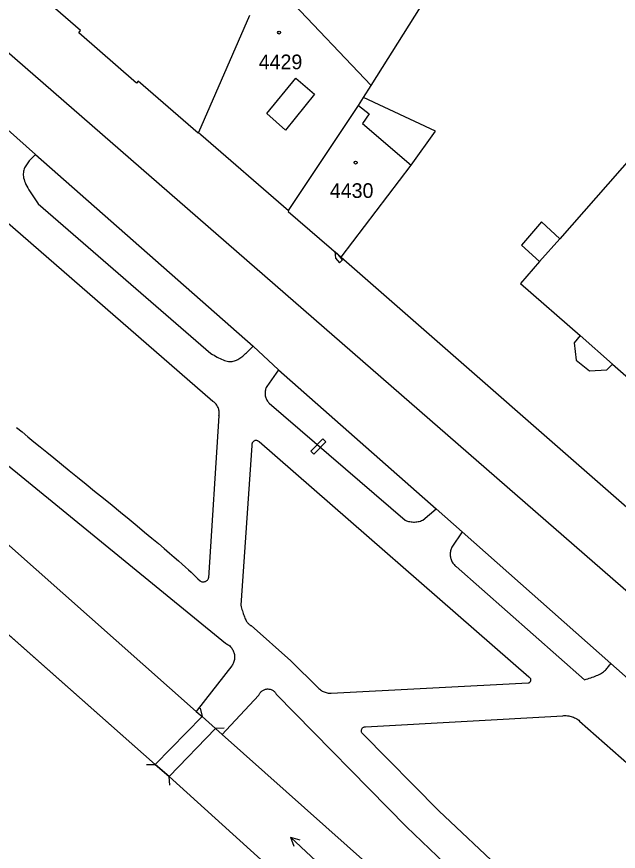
# Model space of a CAD drawing. Extents: x -756746 to -753363, y -1166406 to -1161727.
# Drawn here: x -755728.8 to -755659, y -1165864.8 to -1165768 of the extents above; entities that cross this region are included whole.
import ezdxf

# ---------------------------------------------------------------- set-up
doc = ezdxf.new("R2010")
doc.units = 0
for name, color, linetype in [('Hranice kat_území', 7, 'Continuous'), ('Hranice parcel', 7, 'Continuous'), ('Parcelní čísla', 7, 'Continuous'), ('Vnitřní kresba', 7, 'Continuous'), ('Věcná břemena k části', 7, 'Continuous'), ('Značky budov', 7, 'Continuous'), ('Značky kultur', 7, 'Continuous')]:
    doc.layers.add(name, color=color, linetype=linetype)

msp = doc.modelspace()

# ---------------------------------------------------------------- linework, layer by layer
at = {"layer": 'Hranice kat_území'}
msp.add_lwpolyline([(-755783.63, -1165795.05), (-755779.27, -1165797.87), (-755778.5, -1165797.87), (-755777.97, -1165797.06), (-755712.76, -1165854.72), (-755711.13, -1165856.11), (-755691.45, -1165873.93)], dxfattribs=at)
at = {"layer": 'Hranice parcel'}
for p, q in [((-755701.83, -1165767.89), (-755707.72, -1165781.44)), ((-755712.76, -1165854.72), (-755777.97, -1165797.06)), ((-755711.13, -1165856.11), (-755712.76, -1165854.72))]:
    msp.add_line(p, q, dxfattribs=at)
for points in [[(-755688.58, -1165777.39), (-755687.69, -1165775.99), (-755675.14, -1165756.04)], [(-755707.72, -1165781.44), (-755707.77, -1165781.55), (-755714.72, -1165775.49), (-755714.94, -1165775.74), (-755721.61, -1165769.89), (-755721.41, -1165769.65), (-755728.06, -1165763.85), (-755729.59, -1165762.52)], [(-755789.66, -1165775.57), (-755789.28, -1165775.67), (-755789.97, -1165778.26), (-755784.96, -1165781.38), (-755778.87, -1165785.91), (-755772.65, -1165791.28), (-755707.99, -1165848.57), (-755707.32, -1165849.16), (-755705.75, -1165850.56), (-755704.99, -1165851.24), (-755688.03, -1165866.34), (-755683.52, -1165871.01), (-755663.15, -1165892.58), (-755663.08, -1165892.51), (-755662.84, -1165892.76)], [(-755733.65, -1165777.9), (-755729.91, -1165781.1), (-755726.65, -1165784.02), (-755701.41, -1165806.24), (-755698.45, -1165808.98), (-755680.18, -1165825.1), (-755677.15, -1165827.77), (-755659.91, -1165843.03), (-755642.65, -1165858.23), (-755638.93, -1165861.53)], [(-755697.28, -1165790.51), (-755689.18, -1165778.32), (-755688.58, -1165777.39)], [(-755691.17, -1165795.92), (-755683.07, -1165785.23), (-755680.23, -1165781.32), (-755688.58, -1165777.39)], [(-755643.04, -1165787.96), (-755642.66, -1165787.52), (-755645.02, -1165785.45), (-755645.4, -1165785.89), (-755653.01, -1165779.23), (-755665.82, -1165793.77), (-755667.94, -1165791.83), (-755670.27, -1165794.5), (-755668.17, -1165796.43), (-755670.4, -1165798.95), (-755663.47, -1165804.99), (-755664.14, -1165805.85), (-755663.93, -1165807.84), (-755662.37, -1165809.08), (-755660.37, -1165808.98), (-755659.72, -1165808.3), (-755652.85, -1165814.31), (-755650.61, -1165811.77), (-755648.48, -1165813.63), (-755646.17, -1165810.92), (-755648.3, -1165809.13), (-755635.52, -1165794.54), (-755643.04, -1165787.96)], [(-755707.72, -1165781.44), (-755707.45, -1165781.68), (-755697.28, -1165790.51)], [(-755697.28, -1165790.51), (-755697.34, -1165790.61), (-755691.17, -1165795.92)], [(-755691.17, -1165795.92), (-755652.18, -1165830.03), (-755652.61, -1165830.58), (-755652.11, -1165831.05)], [(-755669.32, -1165898.18), (-755691.45, -1165873.93), (-755711.13, -1165856.11)]]:
    msp.add_lwpolyline(points, dxfattribs=at)
at = {"layer": 'Vnitřní kresba'}
for p, q in [((-755699.7, -1165763.39), (-755687.69, -1165775.99)), ((-755757.2, -1165768.17), (-755706.09, -1165812.61)), ((-755699.8, -1165779.27), (-755696.43, -1165775.14)), ((-755696.43, -1165775.14), (-755694.27, -1165777.02)), ((-755694.27, -1165777.02), (-755697.65, -1165781.17)), ((-755689.18, -1165778.32), (-755687.93, -1165779.31)), ((-755697.65, -1165781.17), (-755699.8, -1165779.27)), ((-755687.93, -1165779.31), (-755688.71, -1165780.42)), ((-755688.71, -1165780.42), (-755683.07, -1165785.23)), ((-755726.32, -1165789.72), (-755706.29, -1165807.08)), ((-755665.82, -1165793.77), (-755668.17, -1165796.43)), ((-755663.47, -1165804.99), (-755659.72, -1165808.3)), ((-755698.45, -1165808.98), (-755699.82, -1165810.92)), ((-755699.52, -1165812.85), (-755683.75, -1165826.41)), ((-755705.37, -1165814.29), (-755706.57, -1165833.1)), ((-755734.35, -1165816.39), (-755704.6, -1165840.67)), ((-755669.41, -1165844.59), (-755700.71, -1165817.32)), ((-755701.54, -1165817.74), (-755702.84, -1165836.27)), ((-755681.73, -1165826.4), (-755680.18, -1165825.1)), ((-755677.15, -1165827.77), (-755678.33, -1165829.53)), ((-755677.84, -1165831.79), (-755662.95, -1165844.91)), ((-755701.64, -1165838.63), (-755697.01, -1165842.69)), ((-755697.01, -1165842.69), (-755693.85, -1165845.84)), ((-755703.88, -1165843.3), (-755707.89, -1165848.43)), ((-755692.34, -1165846.46), (-755669.48, -1165845.27)), ((-755704.52, -1165850.73), (-755700.74, -1165846.7)), ((-755698.72, -1165846.57), (-755683.62, -1165861.97)), ((-755707.89, -1165848.43), (-755707.99, -1165848.57)), ((-755707.544, -1165848.185), (-755707.32, -1165849.159)), ((-755707.32, -1165849.16), (-755712.76, -1165854.72)), ((-755688.38, -1165850.34), (-755665.49, -1165849.07)), ((-755705.75, -1165850.56), (-755711.13, -1165856.11)), ((-755704.751, -1165850.508), (-755705.749, -1165850.561)), ((-755663.52, -1165849.69), (-755656.56, -1165855.86)), ((-755704.99, -1165851.24), (-755704.52, -1165850.73)), ((-755679.84, -1165860.1), (-755688.73, -1165851.15)), ((-755713.76, -1165854.737), (-755712.761, -1165854.719)), ((-755711.078, -1165857.109), (-755711.131, -1165856.111)), ((-755666.92, -1165872.25), (-755679.84, -1165860.1)), ((-755683.62, -1165861.97), (-755668.89, -1165875.88))]:
    msp.add_line(p, q, dxfattribs=at)
for points in [[(-755841.65, -1165713.82), (-755776.03, -1165731.94), (-755617.2, -1165870.13), (-755550.39, -1165868.88), (-755534.18, -1165889.96)], [(-755726.65, -1165784.02), (-755726.756, -1165784.121), (-755726.863, -1165784.224), (-755726.967, -1165784.326), (-755727.07, -1165784.429), (-755727.172, -1165784.534), (-755727.271, -1165784.639), (-755727.366, -1165784.745), (-755727.459, -1165784.855), (-755727.546, -1165784.965), (-755727.629, -1165785.077), (-755727.708, -1165785.193), (-755727.78, -1165785.31), (-755727.846, -1165785.43), (-755727.906, -1165785.555), (-755727.957, -1165785.683), (-755727.999, -1165785.814), (-755728.032, -1165785.952), (-755728.055, -1165786.094), (-755728.066, -1165786.241), (-755728.065, -1165786.396), (-755728.05, -1165786.555), (-755728.022, -1165786.722), (-755727.979, -1165786.898), (-755727.92, -1165787.08), (-755727.845, -1165787.27), (-755727.754, -1165787.47), (-755727.651, -1165787.674), (-755727.535, -1165787.885), (-755727.406, -1165788.104), (-755727.269, -1165788.325), (-755727.124, -1165788.55), (-755726.971, -1165788.782), (-755726.813, -1165789.013), (-755726.652, -1165789.247), (-755726.486, -1165789.484), (-755726.32, -1165789.72)], [(-755706.29, -1165807.08), (-755706.112, -1165807.185), (-755705.932, -1165807.289), (-755705.755, -1165807.391), (-755705.58, -1165807.488), (-755705.404, -1165807.582), (-755705.232, -1165807.669), (-755705.062, -1165807.749), (-755704.893, -1165807.821), (-755704.73, -1165807.883), (-755704.57, -1165807.934), (-755704.412, -1165807.974), (-755704.26, -1165808), (-755704.113, -1165808.012), (-755703.969, -1165808.011), (-755703.83, -1165807.998), (-755703.696, -1165807.972), (-755703.564, -1165807.936), (-755703.436, -1165807.891), (-755703.311, -1165807.836), (-755703.188, -1165807.773), (-755703.069, -1165807.703), (-755702.951, -1165807.627), (-755702.834, -1165807.545), (-755702.72, -1165807.46), (-755702.607, -1165807.371), (-755702.494, -1165807.278), (-755702.383, -1165807.183), (-755702.273, -1165807.085), (-755702.163, -1165806.984), (-755702.054, -1165806.881), (-755701.946, -1165806.778), (-755701.838, -1165806.671), (-755701.731, -1165806.565), (-755701.624, -1165806.457), (-755701.516, -1165806.348), (-755701.41, -1165806.24)], [(-755699.82, -1165810.92), (-755699.87, -1165811.019), (-755699.913, -1165811.121), (-755699.948, -1165811.225), (-755699.977, -1165811.332), (-755699.998, -1165811.441), (-755700.011, -1165811.55), (-755700.017, -1165811.661), (-755700.015, -1165811.771), (-755700.006, -1165811.881), (-755699.989, -1165811.99), (-755699.964, -1165812.098), (-755699.932, -1165812.204), (-755699.893, -1165812.307), (-755699.847, -1165812.408), (-755699.794, -1165812.505), (-755699.735, -1165812.598), (-755699.669, -1165812.687), (-755699.597, -1165812.771), (-755699.52, -1165812.85)], [(-755705.37, -1165814.29), (-755705.352, -1165814.183), (-755705.341, -1165814.076), (-755705.338, -1165813.968), (-755705.341, -1165813.86), (-755705.352, -1165813.753), (-755705.37, -1165813.646), (-755705.396, -1165813.541), (-755705.428, -1165813.438), (-755705.467, -1165813.337), (-755705.513, -1165813.24), (-755705.565, -1165813.145), (-755705.624, -1165813.054), (-755705.689, -1165812.968), (-755705.759, -1165812.886), (-755705.834, -1165812.809), (-755705.915, -1165812.737), (-755706, -1165812.67), (-755706.09, -1165812.61)], [(-755728.846, -1165815.64), (-755728.205, -1165816.174), (-755727.539, -1165816.724), (-755726.832, -1165817.302), (-755726.099, -1165817.899), (-755725.327, -1165818.524), (-755724.502, -1165819.192), (-755723.64, -1165819.89), (-755722.729, -1165820.628), (-755721.766, -1165821.41), (-755720.785, -1165822.208), (-755719.785, -1165823.022)], [(-755700.71, -1165817.32), (-755700.753, -1165817.278), (-755700.8, -1165817.242), (-755700.852, -1165817.212), (-755700.907, -1165817.189), (-755700.965, -1165817.172), (-755701.024, -1165817.163), (-755701.084, -1165817.162), (-755701.143, -1165817.167), (-755701.202, -1165817.18), (-755701.258, -1165817.2), (-755701.312, -1165817.228), (-755701.361, -1165817.261), (-755701.406, -1165817.3), (-755701.446, -1165817.345), (-755701.48, -1165817.394), (-755701.508, -1165817.447), (-755701.529, -1165817.503), (-755701.543, -1165817.561), (-755701.549, -1165817.621), (-755701.548, -1165817.681), (-755701.54, -1165817.74)], [(-755719.785, -1165823.022), (-755718.766, -1165823.854), (-755717.762, -1165824.675), (-755716.771, -1165825.487), (-755715.794, -1165826.291), (-755714.865, -1165827.058), (-755713.982, -1165827.79), (-755713.147, -1165828.485), (-755712.39, -1165829.12), (-755711.709, -1165829.696), (-755711.094, -1165830.221), (-755710.553, -1165830.689), (-755710.071, -1165831.111), (-755709.636, -1165831.496), (-755709.253, -1165831.841), (-755708.91, -1165832.155), (-755708.596, -1165832.447), (-755708.312, -1165832.715), (-755708.048, -1165832.967), (-755707.794, -1165833.213), (-755707.55, -1165833.45)], [(-755683.75, -1165826.41), (-755683.621, -1165826.461), (-755683.49, -1165826.505), (-755683.356, -1165826.542), (-755683.221, -1165826.571), (-755683.084, -1165826.593), (-755682.947, -1165826.608), (-755682.808, -1165826.615), (-755682.67, -1165826.614), (-755682.531, -1165826.606), (-755682.394, -1165826.59), (-755682.257, -1165826.566), (-755682.122, -1165826.536), (-755681.989, -1165826.498), (-755681.858, -1165826.452), (-755681.73, -1165826.4)], [(-755678.33, -1165829.53), (-755678.38, -1165829.633), (-755678.424, -1165829.738), (-755678.461, -1165829.846), (-755678.491, -1165829.956), (-755678.514, -1165830.068), (-755678.53, -1165830.182), (-755678.538, -1165830.296), (-755678.54, -1165830.41), (-755678.533, -1165830.524), (-755678.52, -1165830.637), (-755678.499, -1165830.75), (-755678.472, -1165830.861), (-755678.437, -1165830.97), (-755678.395, -1165831.076), (-755678.347, -1165831.18), (-755678.292, -1165831.28), (-755678.231, -1165831.376), (-755678.163, -1165831.469), (-755678.09, -1165831.557), (-755678.012, -1165831.64), (-755677.928, -1165831.718), (-755677.84, -1165831.79)], [(-755707.55, -1165833.45), (-755707.489, -1165833.485), (-755707.424, -1165833.513), (-755707.356, -1165833.534), (-755707.287, -1165833.548), (-755707.217, -1165833.554), (-755707.146, -1165833.553), (-755707.076, -1165833.544), (-755707.007, -1165833.528), (-755706.941, -1165833.504), (-755706.877, -1165833.473), (-755706.817, -1165833.436), (-755706.762, -1165833.392), (-755706.711, -1165833.343), (-755706.666, -1165833.288), (-755706.627, -1165833.229), (-755706.595, -1165833.166), (-755706.57, -1165833.1)], [(-755702.84, -1165836.27), (-755702.793, -1165836.431), (-755702.745, -1165836.594), (-755702.697, -1165836.752), (-755702.65, -1165836.908), (-755702.602, -1165837.063), (-755702.554, -1165837.211), (-755702.506, -1165837.353), (-755702.457, -1165837.492), (-755702.408, -1165837.621), (-755702.359, -1165837.743), (-755702.31, -1165837.857), (-755702.26, -1165837.96), (-755702.21, -1165838.053), (-755702.159, -1165838.137), (-755702.108, -1165838.211), (-755702.057, -1165838.278), (-755702.005, -1165838.338), (-755701.954, -1165838.391), (-755701.902, -1165838.438), (-755701.849, -1165838.482), (-755701.797, -1165838.522), (-755701.745, -1165838.56), (-755701.692, -1165838.595), (-755701.64, -1165838.63)], [(-755704.6, -1165840.67), (-755704.496, -1165840.72), (-755704.395, -1165840.777), (-755704.298, -1165840.84), (-755704.206, -1165840.91), (-755704.118, -1165840.985), (-755704.036, -1165841.066), (-755703.959, -1165841.152), (-755703.888, -1165841.243), (-755703.823, -1165841.339), (-755703.764, -1165841.439), (-755703.712, -1165841.542), (-755703.667, -1165841.649), (-755703.63, -1165841.758), (-755703.599, -1165841.869), (-755703.576, -1165841.983), (-755703.56, -1165842.097), (-755703.552, -1165842.213), (-755703.552, -1165842.328), (-755703.559, -1165842.444), (-755703.574, -1165842.558), (-755703.596, -1165842.672), (-755703.626, -1165842.784), (-755703.663, -1165842.893), (-755703.707, -1165843), (-755703.758, -1165843.104), (-755703.816, -1165843.204), (-755703.88, -1165843.3)], [(-755662.95, -1165844.91), (-755662.768, -1165844.852), (-755662.584, -1165844.793), (-755662.405, -1165844.734), (-755662.227, -1165844.674), (-755662.051, -1165844.612), (-755661.881, -1165844.55), (-755661.715, -1165844.486), (-755661.553, -1165844.419), (-755661.399, -1165844.351), (-755661.252, -1165844.281), (-755661.111, -1165844.206), (-755660.98, -1165844.13), (-755660.858, -1165844.05), (-755660.744, -1165843.967), (-755660.639, -1165843.881), (-755660.54, -1165843.793), (-755660.447, -1165843.702), (-755660.361, -1165843.61), (-755660.279, -1165843.516), (-755660.2, -1165843.42), (-755660.125, -1165843.324), (-755660.052, -1165843.227), (-755659.98, -1165843.128), (-755659.91, -1165843.03)], [(-755669.48, -1165845.27), (-755669.43, -1165845.258), (-755669.382, -1165845.239), (-755669.338, -1165845.213), (-755669.297, -1165845.182), (-755669.262, -1165845.144), (-755669.233, -1165845.102), (-755669.21, -1165845.056), (-755669.193, -1165845.007), (-755669.185, -1165844.957), (-755669.183, -1165844.905), (-755669.189, -1165844.854), (-755669.202, -1165844.805), (-755669.222, -1165844.758), (-755669.249, -1165844.714), (-755669.282, -1165844.674), (-755669.321, -1165844.64), (-755669.363, -1165844.612), (-755669.41, -1165844.59)], [(-755700.74, -1165846.7), (-755700.705, -1165846.615), (-755700.664, -1165846.534), (-755700.616, -1165846.456), (-755700.562, -1165846.382), (-755700.501, -1165846.313), (-755700.436, -1165846.25), (-755700.365, -1165846.192), (-755700.29, -1165846.14), (-755700.21, -1165846.094), (-755700.127, -1165846.056), (-755700.042, -1165846.024), (-755699.953, -1165845.999), (-755699.864, -1165845.982), (-755699.773, -1165845.973), (-755699.681, -1165845.97), (-755699.59, -1165845.976), (-755699.499, -1165845.989), (-755699.41, -1165846.01), (-755699.323, -1165846.037), (-755699.238, -1165846.072), (-755699.157, -1165846.114), (-755699.079, -1165846.163), (-755699.006, -1165846.217), (-755698.938, -1165846.278), (-755698.874, -1165846.344), (-755698.817, -1165846.415), (-755698.765, -1165846.49), (-755698.72, -1165846.57)], [(-755693.85, -1165845.84), (-755693.764, -1165845.924), (-755693.674, -1165846.003), (-755693.579, -1165846.076), (-755693.479, -1165846.143), (-755693.376, -1165846.205), (-755693.27, -1165846.26), (-755693.16, -1165846.309), (-755693.048, -1165846.351), (-755692.933, -1165846.387), (-755692.817, -1165846.415), (-755692.699, -1165846.437), (-755692.58, -1165846.452), (-755692.46, -1165846.459), (-755692.34, -1165846.46)], [(-755665.49, -1165849.07), (-755665.349, -1165849.059), (-755665.207, -1165849.055), (-755665.066, -1165849.059), (-755664.924, -1165849.071), (-755664.784, -1165849.091), (-755664.645, -1165849.118), (-755664.508, -1165849.153), (-755664.373, -1165849.196), (-755664.24, -1165849.246), (-755664.111, -1165849.303), (-755663.984, -1165849.367), (-755663.862, -1165849.438), (-755663.743, -1165849.516), (-755663.629, -1165849.6), (-755663.52, -1165849.69)], [(-755688.73, -1165851.15), (-755688.765, -1165851.101), (-755688.795, -1165851.048), (-755688.817, -1165850.992), (-755688.833, -1165850.934), (-755688.841, -1165850.874), (-755688.843, -1165850.814), (-755688.836, -1165850.754), (-755688.823, -1165850.695), (-755688.802, -1165850.638), (-755688.775, -1165850.584), (-755688.741, -1165850.534), (-755688.702, -1165850.488), (-755688.657, -1165850.448), (-755688.608, -1165850.413), (-755688.555, -1165850.384), (-755688.498, -1165850.363), (-755688.44, -1165850.348), (-755688.38, -1165850.34)]]:
    msp.add_lwpolyline(points, dxfattribs=at)
at = {"layer": 'Věcná břemena k části'}
for points in [[(-755691.92, -1165795.27), (-755691.85, -1165796.04), (-755691.38, -1165796.55), (-755691.02, -1165796.21), (-755691.54, -1165795.61)], [(-755692.96, -1165817.32), (-755693.31, -1165816.96), (-755694.71, -1165818.39), (-755694.35, -1165818.73)]]:
    msp.add_lwpolyline(points, close=True, dxfattribs=at)
at = {"layer": 'Značky budov'}
for centre in [(-755698.387, -1165769.869), (-755689.507, -1165784.939)]:
    msp.add_circle(centre, 0.175, dxfattribs=at)
at = {"layer": 'Značky kultur'}
for p, q in [((-755692.663, -1165867.248), (-755697.051, -1165863.156)), ((-755697.051, -1165863.156), (-755696.678, -1165864.189)), ((-755697.051, -1165863.156), (-755695.994, -1165863.456))]:
    msp.add_line(p, q, dxfattribs=at)

# ---------------------------------------------------------------- texts
at = {"layer": 'Parcelní čísla'}
for s, p in [('4429', (-755700.75, -1165774.12)), ('4430', (-755692.5, -1165789.04))]:
    msp.add_text(s, height=1.7, dxfattribs=at).set_placement(p)

doc.saveas('drawing.dxf')
